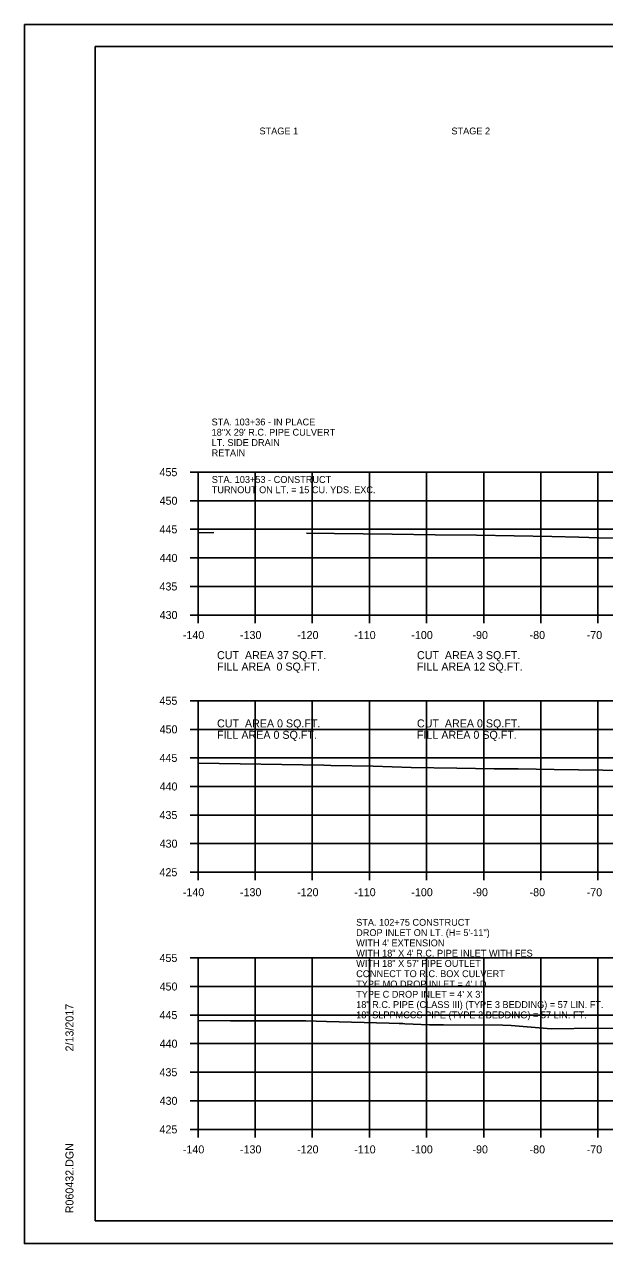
# Model space of a CAD drawing. Extents: x 1538688 to 1540766, y 656250 to 671912.
# Drawn here: x 1538687.8 to 1538789.4, y 656764.6 to 656977.9 of the extents above; entities that cross this region are included whole.
import ezdxf

# ---------------------------------------------------------------- set-up
doc = ezdxf.new("R2010")
doc.units = 0
for name, color, linetype in [('18', 7, 'Continuous'), ('19', 7, 'Continuous'), ('22', 7, 'Continuous'), ('26', 7, 'Continuous'), ('7', 7, 'Continuous'), ('Borings', 7, 'Continuous'), ('Default', 7, 'Continuous'), ('Horizontal Alignment', 7, 'Continuous'), ('RipRap', 7, 'Continuous')]:
    doc.layers.add(name, color=color, linetype=linetype)

msp = doc.modelspace()

# ---------------------------------------------------------------- linework, layer by layer
at = {"layer": '18'}
for points in [[(1538718.18, 656888.94), (1538720.94, 656889.02)], [(1538737.19, 656888.86), (1538742.03, 656888.8), (1538752.15, 656888.7), (1538759.68, 656888.6), (1538766.9, 656888.53), (1538780.14, 656888.28), (1538784.82, 656888.17), (1538788.37, 656888.08), (1538803.16, 656887.83), (1538803.73, 656887.82), (1538807.57, 656887.75), (1538824.63, 656887.39), (1538827, 656887.35), (1538845.83, 656886.97), (1538851.49, 656886.9), (1538861.93, 656886.67), (1538872.4, 656886.73), (1538879.09, 656886.78), (1538893.84, 656886.54), (1538899.36, 656886.45), (1538914.28, 656886.58)]]:
    msp.add_lwpolyline(points, dxfattribs=at)
at = {"layer": '19'}
for p, q in [((1538716.78, 656859.56), (1538718.18, 656859.56)), ((1538718.18, 656859.56), (1538998.18, 656859.56)), ((1538718.18, 656829.56), (1538718.18, 656859.56)), ((1538718.18, 656829.56), (1538718.18, 656859.56)), ((1538728.18, 656829.56), (1538728.18, 656859.56)), ((1538738.18, 656829.56), (1538738.18, 656859.56)), ((1538748.18, 656829.56), (1538748.18, 656859.56)), ((1538758.18, 656829.56), (1538758.18, 656859.56)), ((1538768.18, 656829.56), (1538768.18, 656859.56)), ((1538778.18, 656829.56), (1538778.18, 656859.56)), ((1538788.18, 656829.56), (1538788.18, 656859.56)), ((1538716.78, 656854.56), (1538718.18, 656854.56)), ((1538718.18, 656854.56), (1538998.18, 656854.56)), ((1538716.78, 656849.56), (1538718.18, 656849.56)), ((1538718.18, 656849.56), (1538998.18, 656849.56)), ((1538716.78, 656844.56), (1538718.18, 656844.56)), ((1538718.18, 656844.56), (1538998.18, 656844.56)), ((1538716.78, 656839.56), (1538718.18, 656839.56)), ((1538718.18, 656839.56), (1538998.18, 656839.56)), ((1538716.78, 656834.56), (1538718.18, 656834.56)), ((1538718.18, 656834.56), (1538998.18, 656834.56)), ((1538716.78, 656829.56), (1538718.18, 656829.56)), ((1538718.18, 656829.56), (1538998.18, 656829.56)), ((1538718.18, 656829.56), (1538998.18, 656829.56)), ((1538718.18, 656828.16), (1538718.18, 656829.56)), ((1538728.18, 656828.16), (1538728.18, 656829.56)), ((1538738.18, 656828.16), (1538738.18, 656829.56)), ((1538748.18, 656828.16), (1538748.18, 656829.56)), ((1538758.18, 656828.16), (1538758.18, 656829.56)), ((1538768.18, 656828.16), (1538768.18, 656829.56)), ((1538778.18, 656828.16), (1538778.18, 656829.56)), ((1538788.18, 656828.16), (1538788.18, 656829.56)), ((1538716.78, 656814.56), (1538718.18, 656814.56)), ((1538718.18, 656814.56), (1538998.18, 656814.56)), ((1538718.18, 656784.56), (1538718.18, 656814.56)), ((1538718.18, 656814.56), (1538998.18, 656814.56)), ((1538718.18, 656784.56), (1538718.18, 656814.56)), ((1538718.18, 656784.56), (1538718.18, 656814.56)), ((1538728.18, 656784.56), (1538728.18, 656814.56)), ((1538728.18, 656784.56), (1538728.18, 656814.56)), ((1538738.18, 656784.56), (1538738.18, 656814.56)), ((1538738.18, 656784.56), (1538738.18, 656814.56)), ((1538748.18, 656784.56), (1538748.18, 656814.56)), ((1538748.18, 656784.56), (1538748.18, 656814.56)), ((1538758.18, 656784.56), (1538758.18, 656814.56)), ((1538758.18, 656784.56), (1538758.18, 656814.56)), ((1538768.18, 656784.56), (1538768.18, 656814.56)), ((1538768.18, 656784.56), (1538768.18, 656814.56)), ((1538778.18, 656784.56), (1538778.18, 656814.56)), ((1538778.18, 656784.56), (1538778.18, 656814.56)), ((1538788.18, 656784.56), (1538788.18, 656814.56)), ((1538788.18, 656784.56), (1538788.18, 656814.56)), ((1538716.78, 656809.56), (1538718.18, 656809.56)), ((1538718.18, 656809.56), (1538998.18, 656809.56)), ((1538718.18, 656809.56), (1538998.18, 656809.56)), ((1538716.78, 656804.56), (1538718.18, 656804.56)), ((1538718.18, 656804.56), (1538998.18, 656804.56)), ((1538718.18, 656804.56), (1538998.18, 656804.56)), ((1538716.78, 656799.56), (1538718.18, 656799.56)), ((1538718.18, 656799.56), (1538998.18, 656799.56)), ((1538718.18, 656799.56), (1538998.18, 656799.56)), ((1538716.78, 656794.56), (1538718.18, 656794.56)), ((1538718.18, 656794.56), (1538998.18, 656794.56)), ((1538718.18, 656794.56), (1538998.18, 656794.56)), ((1538716.78, 656789.56), (1538718.18, 656789.56)), ((1538718.18, 656789.56), (1538998.18, 656789.56)), ((1538718.18, 656789.56), (1538998.18, 656789.56)), ((1538716.78, 656784.56), (1538718.18, 656784.56)), ((1538718.18, 656784.56), (1538998.18, 656784.56)), ((1538718.18, 656784.56), (1538998.18, 656784.56)), ((1538718.18, 656784.56), (1538998.18, 656784.56)), ((1538718.18, 656783.16), (1538718.18, 656784.56)), ((1538728.18, 656783.16), (1538728.18, 656784.56)), ((1538738.18, 656783.16), (1538738.18, 656784.56)), ((1538748.18, 656783.16), (1538748.18, 656784.56)), ((1538758.18, 656783.16), (1538758.18, 656784.56)), ((1538768.18, 656783.16), (1538768.18, 656784.56)), ((1538778.18, 656783.16), (1538778.18, 656784.56)), ((1538788.18, 656783.16), (1538788.18, 656784.56))]:
    msp.add_line(p, q, dxfattribs=at)
for points in [[(1538718.18, 656848.67), (1538740.2, 656848.32), (1538741.44, 656848.23), (1538748.85, 656848.1), (1538755.49, 656847.87), (1538763.49, 656847.78), (1538770.01, 656847.63), (1538774.22, 656847.63), (1538780.55, 656847.56), (1538797.56, 656847.32)], [(1538718.18, 656803.64), (1538723.87, 656803.57), (1538730.51, 656803.55), (1538737.05, 656803.53), (1538740.69, 656803.42), (1538751.61, 656803.12), (1538753.41, 656803.07), (1538754.01, 656803.06), (1538754.39, 656803.04), (1538758.71, 656802.88), (1538761.14, 656802.88), (1538771.54, 656802.77), (1538773.02, 656802.71), (1538779.98, 656802.14), (1538780.01, 656802.14), (1538787.98, 656802.29), (1538790.96, 656802.24)]]:
    msp.add_lwpolyline(points, dxfattribs=at)
at = {"layer": '22'}
for p, q in [((1538718.18, 656899.56), (1538998.18, 656899.56)), ((1538718.18, 656874.56), (1538718.18, 656899.56)), ((1538728.18, 656874.56), (1538728.18, 656899.56)), ((1538738.18, 656874.56), (1538738.18, 656899.56)), ((1538748.18, 656874.56), (1538748.18, 656899.56)), ((1538758.18, 656874.56), (1538758.18, 656899.56)), ((1538768.18, 656874.56), (1538768.18, 656899.56)), ((1538778.18, 656874.56), (1538778.18, 656899.56)), ((1538788.18, 656874.56), (1538788.18, 656899.56)), ((1538718.18, 656894.56), (1538998.18, 656894.56)), ((1538718.18, 656889.56), (1538998.18, 656889.56)), ((1538718.18, 656884.56), (1538998.18, 656884.56)), ((1538718.18, 656879.56), (1538998.18, 656879.56)), ((1538718.18, 656874.56), (1538998.18, 656874.56))]:
    msp.add_line(p, q, dxfattribs=at)
at = {"layer": '26'}
for p, q in [((1538687.78, 656977.91), (1539021.11, 656977.91)), ((1538687.78, 656764.58), (1539021.11, 656764.58))]:
    msp.add_line(p, q, dxfattribs=at)
msp.add_lwpolyline([(1538687.77, 656977.91), (1539021.11, 656977.91), (1539021.11, 656764.57), (1538687.77, 656764.57)], close=True, dxfattribs=at)
at = {"layer": 'Borings'}
for p, q in [((1538716.78, 656899.56), (1538718.18, 656899.56)), ((1538718.18, 656874.56), (1538718.18, 656899.56)), ((1538716.78, 656894.56), (1538718.18, 656894.56)), ((1538716.78, 656889.56), (1538718.18, 656889.56)), ((1538716.78, 656884.56), (1538718.18, 656884.56)), ((1538716.78, 656879.56), (1538718.18, 656879.56)), ((1538716.78, 656874.56), (1538718.18, 656874.56)), ((1538718.18, 656874.56), (1538998.18, 656874.56)), ((1538718.18, 656873.16), (1538718.18, 656874.56)), ((1538728.18, 656873.16), (1538728.18, 656874.56)), ((1538738.18, 656873.16), (1538738.18, 656874.56)), ((1538748.18, 656873.16), (1538748.18, 656874.56)), ((1538758.18, 656873.16), (1538758.18, 656874.56)), ((1538768.18, 656873.16), (1538768.18, 656874.56)), ((1538778.18, 656873.16), (1538778.18, 656874.56)), ((1538788.18, 656873.16), (1538788.18, 656874.56))]:
    msp.add_line(p, q, dxfattribs=at)
at = {"layer": 'RipRap'}
for p, q in [((1538700.18, 656974.02), (1539016.36, 656974.02)), ((1538700.18, 656768.56), (1538700.18, 656974.02)), ((1538700.18, 656768.56), (1538700.18, 656768.56)), ((1539016.36, 656768.56), (1538700.18, 656768.56))]:
    msp.add_line(p, q, dxfattribs=at)

# ---------------------------------------------------------------- texts
at = {"layer": '19'}
for s, height, p in [('455', 1.4, (1538711.43, 656858.86)), ('450', 1.4, (1538711.45, 656853.86)), ('445', 1.4, (1538711.43, 656848.86)), ('440', 1.4, (1538711.45, 656843.86)), ('435', 1.4, (1538711.43, 656838.86)), ('430', 1.4, (1538711.45, 656833.86)), ('425', 1.4, (1538711.43, 656828.86)), ('-140', 1.4, (1538715.52, 656825.36)), ('-130', 1.4, (1538725.52, 656825.36)), ('-120', 1.4, (1538735.52, 656825.36)), ('-110', 1.4, (1538745.52, 656825.36)), ('-100', 1.4, (1538755.52, 656825.36)), ('-90', 1.4, (1538766.22, 656825.36)), ('-80', 1.4, (1538776.22, 656825.36)), ('-70', 1.4, (1538786.22, 656825.36)), ('STA. 102+75 CONSTRUCT', 1.1993, (1538745.86, 656820.19)), ('DROP INLET ON LT. (H= 5\'-11")', 1.1993, (1538745.86, 656818.39)), ("WITH 4' EXTENSION ", 1.1993, (1538745.86, 656816.59)), ('WITH 18" X 4\' R.C. PIPE INLET WITH FES', 1.1993, (1538745.86, 656814.79)), ('455', 1.4, (1538711.43, 656813.86)), ('WITH 18" X 57\' PIPE OUTLET', 1.1993, (1538745.86, 656813)), ('CONNECT TO R.C. BOX CULVERT', 1.1993, (1538745.86, 656811.2)), ('450', 1.4, (1538711.45, 656808.86)), ("TYPE MO DROP INLET = 4' I.D.", 1.1993, (1538745.86, 656809.4)), ("TYPE C DROP INLET = 4' X 3'", 1.1993, (1538745.86, 656807.6)), ('18" R.C. PIPE (CLASS III) (TYPE 3 BEDDING) = 57 LIN. FT.', 1.1993, (1538745.86, 656805.8)), ('445', 1.4, (1538711.43, 656803.86)), ('18" SLPPMCCS PIPE (TYPE 2 BEDDING) = 57 LIN. FT.', 1.1993, (1538745.86, 656804)), ('440', 1.4, (1538711.45, 656798.86)), ('435', 1.4, (1538711.43, 656793.86)), ('430', 1.4, (1538711.45, 656788.86)), ('425', 1.4, (1538711.43, 656783.86)), ('-140', 1.4, (1538715.52, 656780.36)), ('-130', 1.4, (1538725.52, 656780.36)), ('-120', 1.4, (1538735.52, 656780.36)), ('-110', 1.4, (1538745.52, 656780.36)), ('-100', 1.4, (1538755.52, 656780.36)), ('-90', 1.4, (1538766.22, 656780.36)), ('-80', 1.4, (1538776.22, 656780.36)), ('-70', 1.4, (1538786.22, 656780.36))]:
    msp.add_text(s, height=height, dxfattribs=at).set_placement(p)
at = {"layer": '7'}
for s, p in [('STA. 103+53 - CONSTRUCT', (1538720.58, 656897.68)), ('TURNOUT ON LT. = 15 CU. YDS. EXC.', (1538720.58, 656895.88))]:
    msp.add_text(s, height=1.2, dxfattribs=at).set_placement(p)
at = {"layer": 'Default'}
for s, p in [('STAGE 1', (1538728.93, 656958.66)), ('STAGE 2', (1538762.53, 656958.66)), ('STA. 103+36 - IN PLACE', (1538720.55, 656907.74)), ('18"X 29\' R.C. PIPE CULVERT', (1538720.55, 656905.94)), ('LT. SIDE DRAIN', (1538720.55, 656904.14)), ('RETAIN', (1538720.55, 656902.34))]:
    msp.add_text(s, height=1.2, dxfattribs=at).set_placement(p)
at = {"layer": 'Horizontal Alignment'}
for s, p in [('455', (1538711.43, 656898.86)), ('450', (1538711.45, 656893.86)), ('445', (1538711.43, 656888.86)), ('440', (1538711.45, 656883.86)), ('435', (1538711.43, 656878.86)), ('430', (1538711.45, 656873.86)), ('-140', (1538715.52, 656870.36)), ('-130', (1538725.52, 656870.36)), ('-120', (1538735.52, 656870.36)), ('-110', (1538745.52, 656870.36)), ('-100', (1538755.52, 656870.36)), ('-90', (1538766.22, 656870.36)), ('-80', (1538776.22, 656870.36)), ('-70', (1538786.22, 656870.36)), ('CUT  AREA 37 SQ.FT.', (1538721.5, 656866.84)), ('CUT  AREA 3 SQ.FT.', (1538756.5, 656866.84)), ('FILL AREA  0 SQ.FT.', (1538721.5, 656864.84)), ('FILL AREA 12 SQ.FT.', (1538756.5, 656864.84)), ('CUT  AREA 0 SQ.FT.', (1538721.5, 656854.9)), ('CUT  AREA 0 SQ.FT.', (1538756.5, 656854.9)), ('FILL AREA 0 SQ.FT.', (1538721.5, 656852.9)), ('FILL AREA 0 SQ.FT.', (1538756.5, 656852.9))]:
    msp.add_text(s, height=1.4, dxfattribs=at).set_placement(p)
at = {"layer": 'RipRap'}
for s, p in [('2/13/2017', (1538696.37, 656798.2)), ('R060432.DGN', (1538696.37, 656769.88))]:
    msp.add_text(s, height=1.4, rotation=90, dxfattribs=at).set_placement(p)

doc.saveas('drawing.dxf')
